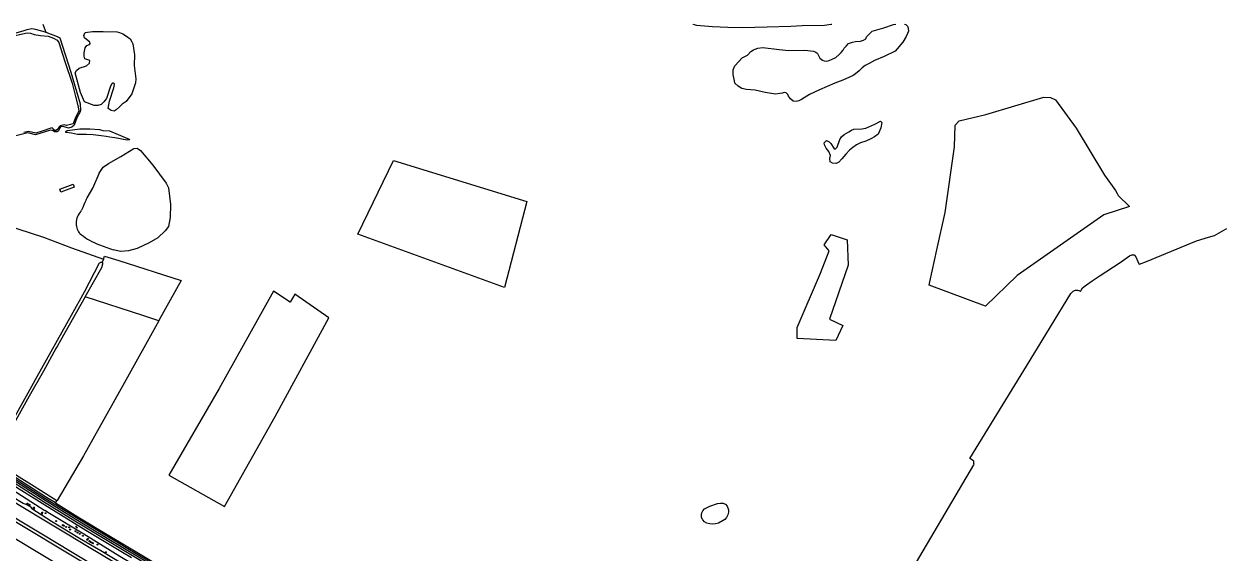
# Model space of a CAD drawing. Extents: x 135990 to 139000, y 393500 to 396000.
# Drawn here: x 137982 to 139000, y 395553 to 396000 of the extents above; entities that cross this region are included whole.
import ezdxf

# ---------------------------------------------------------------- set-up
doc = ezdxf.new("R2010")
doc.units = 0
for name, color, linetype in [('gg-knt-verharding', 7, 'Continuous'), ('gg-knt-verharding nz', 7, 'Continuous'), ('gg-kntw-bovenkant insteek waterloop', 7, 'Continuous'), ('gt-grn-bladgrens', 7, 'Continuous'), ('gt-symb-boom', 7, 'Continuous'), ('gt-symb-watersymbool', 7, 'Continuous'), ('gx-grn-maaiveld', 7, 'Continuous')]:
    doc.layers.add(name, color=color, linetype=linetype)

# ---------------------------------------------------------------- blocks, each defined once
blk = doc.blocks.new('gt0-BOOM')
at = {"layer": 'gt-symb-boom'}
for radius in [0.4, 0.2]:
    blk.add_circle((0, 0), radius, dxfattribs=at)
blk = doc.blocks.new('gt0-WA')
at = {"layer": 'gt-symb-watersymbool'}
for centre, start, end in [((-0.3, 0), 28.0725, 151.9275), ((0.4, 0.4), 208.0725, 331.9275), ((-0.3, -0.4), 28.0725, 151.9275), ((0.4, 0), 208.0725, 331.9275)]:
    blk.add_arc(centre, 0.425, start, end, dxfattribs=at)

msp = doc.modelspace()

# ---------------------------------------------------------------- linework, layer by layer
at = {"layer": 'gg-knt-verharding'}
msp.add_lwpolyline([(138129.889, 395517.948), (138104.72, 395532.469), (138078.394, 395547.984), (138051.748, 395563.972), (138025.557, 395579.901), (137998.947, 395596.24), (137973.036, 395612.924)], dxfattribs=at)
at = {"layer": 'gg-knt-verharding nz'}
for points in [[(138130.636, 395519.158), (138105.45, 395533.792), (138079.236, 395549.283), (138052.728, 395565.162), (138026.407, 395581.164), (138000.213, 395597.22), (137973.738, 395614.255)], [(138131.447, 395520.567), (138106.326, 395535.015), (138080.053, 395550.531), (138053.86, 395566.258), (138026.907, 395582.605), (138000.72, 395598.763), (137974.823, 395615.36)]]:
    msp.add_lwpolyline(points, dxfattribs=at)
at = {"layer": 'gg-kntw-bovenkant insteek waterloop'}
for points in [[(137868.239, 395691.67), (137881.75, 395679.27), (137888.33, 395673.071), (137911.06, 395654.182), (137933.12, 395637.461), (137956.62, 395621.201), (137978.33, 395607.231), (138000, 395593.715)], [(137870.453, 395684.841), (137879.05, 395676.731), (137885.93, 395670.52), (137909, 395651.602), (137931.15, 395634.771), (137955.02, 395618.12), (137976.31, 395604.092), (138000, 395588.93)], [(138000, 395593.715), (138034.851, 395572.17), (138065.741, 395553.64), (138073.333, 395549.111)], [(138148.259, 395500), (138143.391, 395502.742), (138063.621, 395549.951), (138033.051, 395568.84), (138004.061, 395586.331), (138000, 395588.93)]]:
    msp.add_lwpolyline(points, dxfattribs=at)
at = {"layer": 'gt-grn-bladgrens'}
msp.add_lwpolyline([(138876.008, 395774.091), (138876.598, 395775.218), (138877.956, 395777.021), (138881.259, 395779.721), (138885.962, 395783.006), (138891.84, 395786.964), (138909.677, 395798.612), (138917.575, 395804.166), (138919.548, 395804.977), (138921.656, 395804.972), (138922.807, 395803.134), (138925.375, 395797.214), (138925.919, 395797.077), (138931.838, 395799.374), (138974.217, 395816.705), (138984.284, 395819.875), (138989.596, 395821.4), (138999.328, 395826.919), (139000, 395827.312)], dxfattribs=at)
at = {"layer": 'gx-grn-maaiveld'}
for p, q in [((137998.434, 396000), (138001.004, 395993.111)), ((138049.564, 395801.347), (138048.495, 395798.679)), ((138049.564, 395801.347), (138050.515, 395803.719)), ((137987.858, 395591.825), (137984.254, 395594.048)), ((138009.103, 395595.217), (138010.16, 395596.919))]:
    msp.add_line(p, q, dxfattribs=at)
for points in [[(137884.914, 395970.942), (137886.214, 395972.72), (137889.374, 395978.399), (137892.407, 395981.286), (137895.875, 395982.272), (137917.216, 395983.268), (137925.827, 395984.895), (137931.978, 395986.312), (137943.381, 395987.923), (137958.911, 395988.393), (137963.05, 395989.487), (137974.571, 395992.214), (137981.62, 395994.297), (137985.202, 395995.505), (137988.668, 395996.156), (137990.79, 395996.032), (137998.375, 395994.09), (138001.004, 395993.111)], [(138548.285, 396000), (138551.305, 395999.127), (138564.699, 395997.84), (138577.874, 395997.315), (138590.178, 395997.006), (138610.966, 395997.634), (138631.224, 395998.372), (138640.749, 395998.714), (138659.691, 395999.18), (138665.273, 395999.954), (138665.726, 396000)], [(138727.343, 396000), (138728.334, 395999.506), (138729.763, 395998.191), (138730.314, 395996.436), (138730.537, 395994.022), (138729.772, 395991.935), (138728.678, 395989.629), (138725.831, 395984.686), (138719.257, 395976.994), (138710.154, 395972.481), (138701.928, 395969.286), (138697.431, 395966.755), (138694.032, 395964.994), (138691.51, 395963.125), (138688.88, 395960.487), (138685.81, 395957.958), (138683.727, 395956.638), (138680.656, 395955.097), (138675.062, 395952.565), (138668.371, 395950.141), (138655.396, 395944.552), (138646.951, 395940.369), (138640.042, 395936.188), (138637.849, 395935.088), (138635.545, 395934.535), (138633.02, 395934.861), (138630.932, 395936.943), (138629.173, 395939.136), (138628.622, 395940.452), (138627.083, 395941.986), (138625.436, 395942.204), (138623.681, 395941.652), (138621.816, 395941.43), (138618.004, 395940.822), (138609.523, 395942.071), (138600.849, 395944.034), (138593.495, 395944.682), (138589.542, 395945.664), (138586.576, 395947.635), (138583.829, 395950.155), (138583.387, 395951.911), (138582.282, 395957.507), (138582.386, 395961.458), (138583.808, 395964.643), (138586.985, 395968.379), (138589.944, 395971.346), (138594.331, 395973.767), (138597.4, 395976.845), (138599.516, 395978.358), (138600.832, 395978.908), (138603.135, 395979.68), (138607.415, 395980.235), (138621.246, 395978.389), (138629.369, 395977.742), (138642.868, 395977.871), (138650.223, 395977.114), (138651.65, 395976.567), (138652.968, 395975.801), (138653.628, 395975.033), (138655.609, 395971.305), (138657.917, 395969.442), (138659.344, 395968.895), (138660.991, 395968.788), (138662.746, 395968.9), (138665.379, 395970.002), (138669.218, 395971.873), (138671.958, 395974.291), (138673.711, 395976.05), (138675.245, 395977.918), (138676.231, 395979.566), (138677.874, 395981.434), (138679.956, 395983.632), (138683.137, 395984.844), (138685.661, 395985.286), (138690.051, 395985.622), (138692.574, 395986.284), (138694.548, 395987.604), (138695.088, 395989.149), (138699.969, 395993.941), (138709.9, 395996.955), (138718.017, 395999.711), (138720.022, 396000)], [(138001.004, 395993.111), (138010.525, 395989.553), (138012.641, 395988.424), (138022.195, 395959.439), (138030.085, 395932.585), (138030.276, 395926.887), (138029.709, 395925.326), (138027.113, 395920.649), (138024.845, 395914.63), (138022.824, 395912.743), (138020.139, 395911.976), (138015.679, 395913.453), (138013.219, 395913.132), (138012.656, 395912.353), (138011.636, 395909.678), (138010.514, 395908.791), (138008.168, 395908.804), (138007.056, 395909.704), (138004.938, 395910.386), (137992.181, 395906.437), (137985.712, 395908.15), (137964.234, 395902.686)], [(137973.668, 395990.141), (137985.238, 395992.678), (137987.917, 395992.439), (137991.15, 395991.304), (137996.526, 395990.298), (138002.79, 395989.74), (138007.257, 395988.149), (138010.455, 395986.489), (138011.935, 395984.392), (138017.066, 395968.399), (138023.228, 395949.938), (138026.074, 395938.657), (138028.338, 395930.14), (138028.764, 395926.333), (138026.026, 395921.16), (138024.096, 395915.788), (138018.401, 395914.306), (138016.539, 395914.764), (138012.953, 395913.889), (138011.903, 395912.926), (138011.072, 395911.14), (138009.125, 395909.734), (138007.637, 395910.488), (138007.046, 395911.461), (138006.379, 395912.285), (138005.11, 395912.143), (137997.895, 395909.39), (137992.477, 395907.664), (137986.145, 395909.192), (137982.336, 395908.468)], [(138029.098, 395962.817), (138035.262, 395964.795), (138037.847, 395967.018), (138038.195, 395969.253), (138033.953, 395970.731), (138033.294, 395972.86), (138033.31, 395975.768), (138034.228, 395979.79), (138035.47, 395981.796), (138037.824, 395982.678), (138038.389, 395983.681), (138038.171, 395984.801), (138033.605, 395988.294), (138033.17, 395990.422), (138034.302, 395992.764), (138040.347, 395993.737), (138049.295, 395993.686), (138061.15, 395993.395), (138063.357, 395992.97), (138066.015, 395991.81), (138069.049, 395989.847), (138072.164, 395987.594), (138073.68, 395985.04), (138074.519, 395983.223), (138075.784, 395974.116), (138075.523, 395965.053), (138076.921, 395953.709), (138076.677, 395950.243), (138073.605, 395941.089), (138068.982, 395934.515), (138065.389, 395932.187), (138063.252, 395929.962), (138060.441, 395927.405), (138058.646, 395926.52), (138056.187, 395926.87), (138053.694, 395928.691), (138054.889, 395934.707), (138058.39, 395946.086), (138059.031, 395948.921), (138058.822, 395949.7), (138058.265, 395950.151), (138057.37, 395950.191), (138056.8, 395949.517), (138055.521, 395947.567), (138052.218, 395937.071), (138049.854, 395934.4), (138047.604, 395932.064), (138044.915, 395931.296), (138041.895, 395931.313), (138033.522, 395934.157), (138030.1, 395942.118), (138025.831, 395958.697), (138026.849, 395960.704), (138029.098, 395962.817)], [(138754.623, 395809.288), (138761.759, 395840.761), (138769.577, 395896.146), (138770.192, 395914.548), (138773.555, 395918.153), (138796.078, 395923.528), (138845.136, 395938.312), (138850.798, 395937.948), (138855.057, 395936.058), (138872.411, 395911.924), (138896.438, 395872.282), (138905.647, 395859.458), (138907.219, 395856.885), (138908.116, 395855.125), (138917.475, 395845.92), (138895.851, 395838.714), (138822.456, 395787.499), (138795.726, 395761.621), (138748.092, 395779.253), (138748.763, 395782.095), (138754.623, 395809.288)], [(138661.211, 395901.698), (138663.421, 395900.423), (138664.818, 395899.03), (138667.612, 395895.083), (138668.659, 395894.387), (138670.168, 395895.9), (138672.599, 395902.412), (138673.874, 395904.622), (138676.196, 395906.601), (138678.286, 395907.766), (138680.027, 395909.047), (138682.35, 395910.445), (138684.441, 395911.145), (138691.297, 395911.504), (138694.55, 395912.089), (138702.215, 395915.355), (138706.86, 395917.918), (138708.14, 395916.758), (138707.101, 395912.224), (138705.828, 395908.852), (138704.901, 395906.991), (138701.998, 395904.779), (138698.631, 395902.914), (138694.566, 395901.049), (138690.152, 395899.648), (138686.784, 395897.9), (138683.649, 395895.803), (138680.863, 395893.475), (138677.498, 395889.984), (138674.366, 395886.028), (138671.581, 395883.351), (138669.374, 395882.186), (138666.236, 395882.297), (138664.259, 395883.689), (138664.139, 395886.246), (138664.716, 395888.803), (138663.2, 395892.171), (138660.988, 395895.073), (138659.473, 395897.977), (138659.238, 395899.603), (138661.211, 395901.698)], [(138019.065, 395910.113), (138023.383, 395910.671), (138029.568, 395911.336), (138033.301, 395911.432), (138038.083, 395911.405), (138046.243, 395910.775), (138049.039, 395910.176), (138054.634, 395909.678), (138071.369, 395902.81), (138071.776, 395902.044), (138069.6, 395901.88), (138059.149, 395903.82), (138055.071, 395904.427), (138051.809, 395905.028), (138047.613, 395905.519), (138040.854, 395906.49), (138035.257, 395906.755), (138027.791, 395906.564), (138022.551, 395907.877), (138017.888, 395908.253), (138017.776, 395909.07), (138019.065, 395910.113)], [(138034.914, 395851.401), (138035.961, 395853.083), (138040.701, 395861.387), (138045.991, 395873.732), (138046.145, 395874.01), (138049.472, 395879.107), (138053.783, 395882.055), (138064.273, 395888.128), (138075.375, 395894.961), (138078.043, 395895.143), (138081.048, 395893.222), (138091.414, 395880.879), (138102.746, 395865.614), (138104.661, 395861.629), (138106.494, 395847.451), (138106.051, 395836.474), (138104.771, 395829.035), (138101.973, 395825.15), (138095.608, 395819.455), (138088.268, 395815.127), (138078.26, 395810.266), (138070.974, 395808.205), (138064.448, 395807.907), (138057.874, 395809.32)], [(138407.873, 395849.918), (138388.888, 395777.397), (138264.931, 395822.39), (138295.116, 395884.725), (138407.873, 395849.918)], [(138023.922, 395864.637), (138024.813, 395862.076), (138013.549, 395857.892), (138012.62, 395860.407), (138023.922, 395864.637)], [(137863.948, 395713.905), (137899.301, 395760.371), (137924.12, 395794.267), (137953.519, 395833.994), (137963.18, 395831.495), (137977.172, 395826.873), (137998.854, 395819.751), (138022.52, 395810.882), (138049.564, 395801.347)], [(138656.227, 395789.355), (138663.501, 395808.237), (138659.32, 395813.489), (138665.237, 395822.019), (138678.667, 395817.508), (138679.612, 395796.108), (138663.732, 395750.555), (138674.986, 395745.315), (138669.024, 395732.608), (138636.555, 395734.183), (138636.538, 395743.433), (138656.227, 395789.355)], [(138050.515, 395803.719), (138062.72, 395800.11), (138115.259, 395783.35), (138096.812, 395749.979), (138096.421, 395749.271)], [(137959.773, 395641.727), (137984.587, 395685.743), (137993.664, 395702.025), (138022.59, 395753.911), (138033.548, 395773.567), (138046.402, 395798.175), (138047.036, 395798.582), (138047.413, 395798.824), (138048.495, 395798.679)], [(138034.094, 395769.575), (138048.278, 395794.349), (138049.145, 395797.236), (138049.145, 395798.174), (138048.507, 395798.67), (138048.495, 395798.679)], [(138195.011, 395668.314), (138240.163, 395751.753), (138211.479, 395771.61), (138207.719, 395765.031), (138193.493, 395774.299), (138147.448, 395692.006), (138104.878, 395618.814), (138152.183, 395592.183), (138195.011, 395668.314)], [(138785.706, 395630.963), (138782.52, 395632.752), (138833.411, 395715.936), (138868.061, 395772.287)], [(138034.094, 395769.575), (138013.246, 395732.597), (138010.655, 395728.102), (138009.334, 395725.69), (137998.956, 395706.742), (137986.897, 395685.453), (137972.815, 395660.124), (137961.98, 395640.324)], [(138096.421, 395749.271), (138082.854, 395753.691), (138034.094, 395769.575)], [(138096.421, 395749.271), (138067.31, 395696.608), (138032.648, 395635.124), (138010.475, 395597.426), (138010.16, 395596.919)], [(137788.572, 395705.984), (137805.336, 395696.47), (137823.876, 395685.868), (137840.257, 395676.348), (137859.459, 395664.898), (137876.349, 395654.82), (137891.436, 395645.719), (137907.473, 395636.054), (137918.672, 395629.338), (137930.295, 395622.336), (137945.905, 395612.907), (137960.374, 395604.26), (137981.456, 395591.602), (137999.173, 395581), (138020.411, 395568.223), (138036.252, 395558.68), (138048.121, 395551.573), (138067.308, 395540.031), (138080.577, 395532.107), (138092.768, 395524.677), (138112.337, 395513.045), (138119.108, 395508.952)], [(138111.479, 395497.41), (138088.822, 395511.047), (138065.752, 395524.956), (138049.006, 395534.995), (138033.456, 395544.334), (138012.229, 395557.007), (137988.774, 395571.056), (137971.732, 395581.311), (137951.555, 395593.454), (137929.496, 395606.748), (137907.848, 395619.589), (137887.718, 395631.565), (137870.313, 395641.879), (137850.385, 395653.578), (137823.437, 395669.343), (137803.51, 395680.794), (137786.28, 395690.424), (137781.335, 395693.26)], [(137783.345, 395696.22), (137805.169, 395684.042), (137831.2, 395668.93), (137855.858, 395654.237), (137881.476, 395638.866), (137904.764, 395624.869), (137930.46, 395609.463), (137953.225, 395595.767), (137977.833, 395580.835), (137997.405, 395569.165), (138023.283, 395553.602), (138049.317, 395537.946), (138068.728, 395526.294), (138091.433, 395512.67), (138112.919, 395499.721)], [(138104.531, 395486.991), (138071.064, 395507.086), (138036.771, 395527.676), (138002.484, 395548.281), (137967.803, 395569.108), (137967.655, 395568.934), (137962.265, 395571.918), (137962.377, 395572.177), (137959.561, 395573.732), (137946.91, 395580.562), (137934.204, 395587.439), (137918.678, 395595.702), (137908.826, 395600.889), (137901.778, 395604.723), (137887.542, 395613.178), (137868.598, 395624.425), (137851.603, 395634.441), (137834.794, 395644.292), (137816.377, 395655.032), (137795.314, 395667.154), (137774.028, 395679.056)], [(137984.254, 395594.048), (137981.644, 395594.913), (137963.151, 395605.978), (137939.933, 395620.322), (137914.896, 395635.682), (137893.693, 395648.838), (137884.989, 395654.407)], [(138010.16, 395596.919), (137990.942, 395609.145), (137976.218, 395618.511), (137955.585, 395632.341)], [(138786.003, 395628.078), (138785.711, 395627.569), (138727.752, 395529.332)], [(138009.103, 395595.217), (138001.383, 395599.987), (137975.553, 395616.55)], [(137987.858, 395591.825), (137986.383, 395593.342), (137984.254, 395594.048)], [(137987.858, 395591.825), (137988.994, 395590.657), (138005.72, 395579.797), (138029.427, 395565.592), (138047.403, 395555.016), (138066.02, 395543.889), (138087.371, 395531.028), (138112.242, 395516.085), (138120.516, 395511.219)], [(138009.103, 395595.217), (138027.871, 395583.621), (138054.273, 395567.665), (138080.623, 395551.834), (138107.022, 395536.313), (138132.039, 395521.878)], [(138555.875, 395586.873), (138556.784, 395588.527), (138558.184, 395590.144), (138562.466, 395592.569), (138569.164, 395594.782), (138571.607, 395595.13), (138573.751, 395595.009), (138574.895, 395594.578), (138575.813, 395594.1), (138577.355, 395592.44), (138578.331, 395589.52), (138578.316, 395587.537), (138577.763, 395585.222), (138576.577, 395583.081), (138575.319, 395581.336), (138569.793, 395578.287), (138567.505, 395577.586), (138564.87, 395577.324), (138562.673, 395577.643), (138560.121, 395578.273), (138558.164, 395579.178), (138556.559, 395580.875), (138555.626, 395582.883), (138555.442, 395584.537), (138555.579, 395585.576), (138555.875, 395586.873)]]:
    msp.add_lwpolyline(points, dxfattribs=at)
for centre, radius, start, end in [((138027.92, 395843.476), 3.293, 308.904712, 348.782771), ((138862.227, 395482.76), 905.728, 155.982811, 156.574699), ((138039.537, 395832.04), 13.035, 137.103845, 188.121129), ((138037.698, 395830.657), 11.074, 182.3696, 232.66093), ((138065.543, 395866.912), 56.788, 232.51068, 249.415447), ((138110.664, 395975.176), 174.054, 248.040779, 252.344311), ((138873.015, 395768.871), 6.018, 60.17159, 145.407648), ((138789.369, 395629.882), 3.819, 163.561866, 208.193498)]:
    msp.add_arc(centre, radius, start, end, dxfattribs=at)

# ---------------------------------------------------------------- block references
at = {"layer": 'gt-symb-boom'}
for p in [(137985.346, 395594.669), (137986.998, 395593.674), (137990.848, 395591.379), (137990.881, 395590.128), (137997.85, 395587.079), (137997.639, 395586.032), (138000.688, 395586.615), (138009.666, 395579.884), (138015.234, 395576.542), (138016.203, 395575.956), (138018.091, 395574.946), (138020.677, 395574.555), (138021.583, 395572.696), (138025.918, 395571.348), (138027.738, 395570.196), (138029.559, 395569.125), (138032.28, 395567.447), (138035.92, 395564.159), (138036.497, 395564.872), (138037.733, 395562.982), (138038.694, 395562.315), (138039.61, 395561.793), (138040.707, 395561.218), (138044.597, 395559.99), (138051.717, 395553.518)]:
    msp.add_blockref('gt0-BOOM', p, dxfattribs=at)
at = {"layer": 'gt-symb-watersymbool', "rotation": -23.89847787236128}
msp.add_blockref('gt0-WA', (138026.822, 395574.83), dxfattribs=at)

doc.saveas('drawing.dxf')
